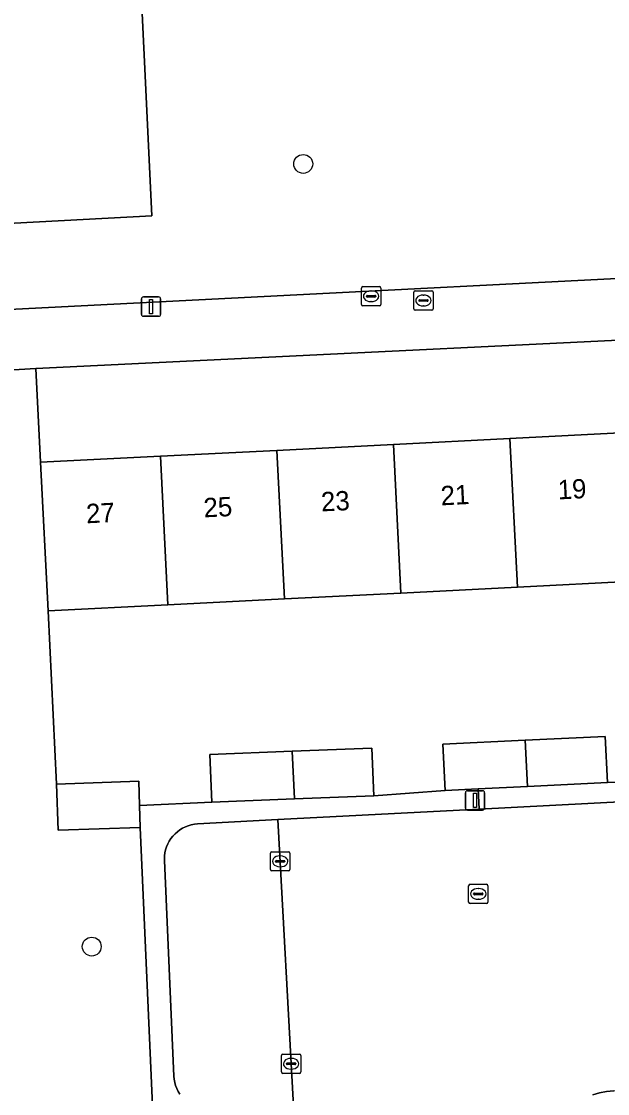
# Model space of a CAD drawing. Extents: x 161084 to 161928, y 385354 to 386522.
# Drawn here: x 161507.3 to 161537.6, y 385534.2 to 385589.7 of the extents above; entities that cross this region are included whole.
import ezdxf

# ---------------------------------------------------------------- set-up
doc = ezdxf.new("R2010")
doc.units = 0
for name, color, linetype in [('IMGEO_Boom', 7, 'Continuous'), ('IMGEO_Erf', 7, 'Continuous'), ('IMGEO_Groenvoorziening', 7, 'Continuous'), ('IMGEO_Hek', 7, 'Continuous'), ('IMGEO_Kolk', 7, 'Continuous'), ('IMGEO_Lichtmast', 7, 'Continuous'), ('IMGEO_Pand', 7, 'Continuous'), ('IMGEO_Pand_nummerreeks', 7, 'Continuous'), ('IMGEO_Parkeervlak_open', 7, 'Continuous'), ('IMGEO_Rijbaan_lokaal_open', 7, 'Continuous'), ('IMGEO_Rioolput', 7, 'Continuous'), ('IMGEO_Voetpad_open', 7, 'Continuous')]:
    doc.layers.add(name, color=color, linetype=linetype)

msp = doc.modelspace()

# ---------------------------------------------------------------- linework, layer by layer
at = {"layer": 'IMGEO_Boom'}
for centre in [(161521.875, 385582.349), (161510.916, 385541.79)]:
    msp.add_circle(centre, 0.489, dxfattribs=at)
at = {"layer": 'IMGEO_Erf'}
msp.add_lwpolyline([(161550.629, 385573.818), (161508.017, 385571.743), (161508.263, 385566.885), (161514.477, 385567.2), (161520.513, 385567.506), (161526.549, 385567.812), (161532.586, 385568.117), (161538.622, 385568.423), (161544.658, 385568.729), (161550.871, 385569.044)], close=True, dxfattribs=at)
msp.add_lwpolyline([(161539.012, 385560.724), (161532.976, 385560.418), (161526.939, 385560.112), (161520.903, 385559.806), (161514.867, 385559.501), (161508.653, 385559.186), (161509.093, 385550.215), (161513.349, 385550.358), (161513.391, 385549.11), (161517.131, 385549.271), (161517.034, 385551.745), (161521.303, 385551.913), (161525.435, 385552.075), (161525.532, 385549.601), (161529.226, 385549.878), (161529.11, 385552.276), (161533.378, 385552.484), (161537.522, 385552.685), (161537.639, 385550.287), (161541.298, 385550.446)], dxfattribs=at)
at = {"layer": 'IMGEO_Groenvoorziening'}
for points in [[(161497.687, 385613.677), (161500, 385613.801), (161512.368, 385614.464), (161514.034, 385579.657), (161503.34, 385579.084), (161503.586, 385574.645), (161555.741, 385577.317)], [(161500, 385532.45), (161514.089, 385533.15), (161513.429, 385547.966), (161509.173, 385547.823), (161509.093, 385550.215), (161508.653, 385559.186), (161508.263, 385566.885), (161508.017, 385571.743), (161500, 385571.259), (161497.745, 385571.123)]]:
    msp.add_lwpolyline(points, dxfattribs=at)
at = {"layer": 'IMGEO_Hek'}
for points in [[(161508.263, 385566.885), (161508.017, 385571.743)], [(161508.653, 385559.186), (161509.093, 385550.215)]]:
    msp.add_lwpolyline(points, dxfattribs=at)
at = {"layer": 'IMGEO_Kolk'}
for p, q in [((161524.892, 385575.065), (161524.892, 385575.917)), ((161524.967, 385575.991), (161525.819, 385575.991)), ((161525.893, 385575.917), (161525.893, 385575.065)), ((161525.151, 385575.485), (161525.151, 385575.497)), ((161525.589, 385575.448), (161525.191, 385575.448)), ((161525.194, 385575.534), (161525.592, 385575.534)), ((161525.38, 385575.771), (161525.405, 385575.771)), ((161525.635, 385575.497), (161525.635, 385575.485)), ((161525.819, 385574.991), (161524.967, 385574.991)), ((161525.403, 385575.211), (161525.378, 385575.211)), ((161520.179, 385545.782), (161520.179, 385546.634)), ((161520.254, 385546.708), (161521.106, 385546.708)), ((161520.667, 385546.488), (161520.692, 385546.488)), ((161521.18, 385546.634), (161521.18, 385545.782)), ((161520.438, 385546.202), (161520.438, 385546.214)), ((161520.876, 385546.165), (161520.478, 385546.165)), ((161520.481, 385546.251), (161520.879, 385546.251)), ((161520.69, 385545.928), (161520.665, 385545.928)), ((161520.922, 385546.214), (161520.922, 385546.202)), ((161521.106, 385545.708), (161520.254, 385545.708)), ((161520.748, 385535.292), (161520.748, 385536.144)), ((161520.823, 385536.218), (161521.675, 385536.218)), ((161521.236, 385535.998), (161521.261, 385535.998)), ((161521.749, 385536.144), (161521.749, 385535.292)), ((161521.007, 385535.712), (161521.007, 385535.724)), ((161521.445, 385535.675), (161521.047, 385535.675)), ((161521.05, 385535.761), (161521.448, 385535.761)), ((161521.259, 385535.438), (161521.234, 385535.438)), ((161521.491, 385535.724), (161521.491, 385535.712)), ((161521.675, 385535.218), (161520.823, 385535.218))]:
    msp.add_line(p, q, dxfattribs=at)
for points in [[(161524.892, 385575.065), (161524.892, 385575.917)], [(161524.967, 385575.991), (161525.819, 385575.991)], [(161525.893, 385575.917), (161525.893, 385575.065)], [(161525.819, 385574.991), (161524.967, 385574.991)], [(161520.179, 385545.782), (161520.179, 385546.634)], [(161520.254, 385546.708), (161521.106, 385546.708)], [(161521.18, 385546.634), (161521.18, 385545.782)], [(161521.106, 385545.708), (161520.254, 385545.708)], [(161520.748, 385535.292), (161520.748, 385536.144)], [(161520.823, 385536.218), (161521.675, 385536.218)], [(161521.749, 385536.144), (161521.749, 385535.292)], [(161521.675, 385535.218), (161520.823, 385535.218)]]:
    msp.add_lwpolyline(points, dxfattribs=at)
for centre, radius, start, end in [((161524.969, 385575.915), 0.0765, 91.552, 178.448), ((161524.969, 385575.915), 0.0765, 91.552, 178.448), ((161525.817, 385575.915), 0.0765, 1.552, 88.448), ((161525.817, 385575.915), 0.0765, 1.552, 88.448), ((161525.191, 385575.494), 0.0403, 85.8775, 175.7526), ((161525.188, 385575.484), 0.0366, 178.938, 274.7102), ((161525.592, 385575.491), 0.043, 264.8664, 352.4533), ((161525.596, 385575.496), 0.0386, 1.7309, 96.639), ((161524.969, 385575.067), 0.0765, 181.552, 268.448), ((161524.969, 385575.067), 0.0765, 181.552, 268.448), ((161525.817, 385575.067), 0.0765, 271.552, 358.448), ((161525.817, 385575.067), 0.0765, 271.552, 358.448), ((161520.256, 385546.632), 0.0765, 91.552, 178.448), ((161520.256, 385546.632), 0.0765, 91.552, 178.448), ((161521.104, 385546.632), 0.0765, 1.552, 88.448), ((161521.104, 385546.632), 0.0765, 1.552, 88.448), ((161520.478, 385546.211), 0.0403, 85.8775, 175.7526), ((161520.475, 385546.201), 0.0366, 178.938, 274.7102), ((161520.879, 385546.208), 0.043, 264.8664, 352.4533), ((161520.883, 385546.213), 0.0386, 1.7309, 96.639), ((161520.256, 385545.784), 0.0765, 181.552, 268.448), ((161520.256, 385545.784), 0.0765, 181.552, 268.448), ((161521.104, 385545.784), 0.0765, 271.552, 358.448), ((161521.104, 385545.784), 0.0765, 271.552, 358.448), ((161520.825, 385536.142), 0.0765, 91.552, 178.448), ((161520.825, 385536.142), 0.0765, 91.552, 178.448), ((161521.673, 385536.142), 0.0765, 1.552, 88.448), ((161521.673, 385536.142), 0.0765, 1.552, 88.448), ((161520.825, 385535.294), 0.0765, 181.552, 268.448), ((161520.825, 385535.294), 0.0765, 181.552, 268.448), ((161521.047, 385535.721), 0.0403, 85.8775, 175.7526), ((161521.044, 385535.711), 0.0366, 178.938, 274.7102), ((161521.448, 385535.718), 0.043, 264.8664, 352.4533), ((161521.452, 385535.723), 0.0386, 1.7309, 96.639), ((161521.673, 385535.294), 0.0765, 271.552, 358.448), ((161521.673, 385535.294), 0.0765, 271.552, 358.448)]:
    msp.add_arc(centre, radius, start, end, dxfattribs=at)
for centre, major_axis, ratio, start_param, end_param in [((161525.379, 385575.491), (-0.387, 0.002), 0.722429, 4.712389, 7.853982), ((161525.404, 385575.491), (-0.39, 0.002), 0.717154, 1.570796, 4.712389), ((161520.666, 385546.208), (-0.387, 0.002), 0.722429, 4.712389, 7.853982), ((161520.691, 385546.208), (-0.39, 0.002), 0.717154, 1.570796, 4.712389), ((161521.235, 385535.718), (-0.387, 0.002), 0.722429, 4.712389, 7.853982), ((161521.26, 385535.718), (-0.39, 0.002), 0.717154, 1.570796, 4.712389)]:
    msp.add_ellipse(centre, major_axis=major_axis, ratio=ratio, start_param=start_param, end_param=end_param, dxfattribs=at)
at = {"layer": 'IMGEO_Lichtmast'}
for p, q in [((161513.493, 385574.553), (161513.493, 385575.353)), ((161513.493, 385575.353), (161513.493, 385574.553)), ((161513.593, 385575.453), (161514.383, 385575.453)), ((161514.383, 385575.453), (161513.593, 385575.453)), ((161514.483, 385575.353), (161514.483, 385574.553)), ((161514.483, 385574.553), (161514.483, 385575.353)), ((161514.383, 385574.453), (161513.593, 385574.453)), ((161513.593, 385574.453), (161514.383, 385574.453)), ((161530.28, 385548.966), (161530.28, 385549.766)), ((161530.28, 385549.766), (161530.28, 385548.966)), ((161530.38, 385549.866), (161531.17, 385549.866)), ((161531.17, 385549.866), (161530.38, 385549.866)), ((161531.27, 385549.766), (161531.27, 385548.966)), ((161531.27, 385548.966), (161531.27, 385549.766)), ((161531.17, 385548.866), (161530.38, 385548.866)), ((161530.38, 385548.866), (161531.17, 385548.866))]:
    msp.add_line(p, q, dxfattribs=at)
for points in [[(161513.913, 385575.328), (161514.063, 385575.328), (161514.063, 385574.578), (161513.913, 385574.578), (161513.913, 385575.328)], [(161530.7, 385549.741), (161530.85, 385549.741), (161530.85, 385548.991), (161530.7, 385548.991), (161530.7, 385549.741)]]:
    msp.add_lwpolyline(points, dxfattribs=at)
for centre, start, end in [((161513.593, 385575.353), 90, 180), ((161513.593, 385575.353), 90, 180), ((161514.383, 385575.353), 0, 90), ((161514.383, 385575.353), 360, 90), ((161513.593, 385574.553), 180, 270), ((161513.593, 385574.553), 180, 270), ((161514.383, 385574.553), 270, 0), ((161514.383, 385574.553), 270, 0), ((161530.38, 385549.766), 90, 180), ((161530.38, 385549.766), 90, 180), ((161531.17, 385549.766), 0, 90), ((161531.17, 385549.766), 360, 90), ((161530.38, 385548.966), 180, 270), ((161530.38, 385548.966), 180, 270), ((161531.17, 385548.966), 270, 0), ((161531.17, 385548.966), 270, 0)]:
    msp.add_arc(centre, 0.1, start, end, dxfattribs=at)
at = {"layer": 'IMGEO_Pand'}
for points in [[(161532.586, 385568.117), (161526.549, 385567.812), (161526.939, 385560.112), (161532.976, 385560.418)], [(161532.976, 385560.418), (161539.012, 385560.724), (161538.622, 385568.423), (161532.586, 385568.117)], [(161514.867, 385559.501), (161520.903, 385559.806), (161520.513, 385567.506), (161514.477, 385567.2)], [(161520.903, 385559.806), (161526.939, 385560.112), (161526.549, 385567.812), (161520.513, 385567.506)], [(161514.477, 385567.2), (161508.263, 385566.885), (161508.653, 385559.186), (161514.867, 385559.501)], [(161533.378, 385552.484), (161529.11, 385552.276), (161529.226, 385549.878), (161530.942, 385549.962), (161533.499, 385550.086)], [(161537.639, 385550.287), (161537.522, 385552.685), (161533.378, 385552.484), (161533.499, 385550.086)], [(161521.428, 385549.44), (161521.303, 385551.913), (161517.034, 385551.745), (161517.131, 385549.271)], [(161525.532, 385549.601), (161525.435, 385552.075), (161521.303, 385551.913), (161521.428, 385549.44)], [(161513.391, 385549.11), (161513.349, 385550.358), (161509.093, 385550.215), (161509.173, 385547.823), (161513.429, 385547.966)]]:
    msp.add_lwpolyline(points, close=True, dxfattribs=at)
at = {"layer": 'IMGEO_Parkeervlak_open'}
msp.add_lwpolyline([(161521.369, 385533.516), (161520.564, 385548.371), (161516.393, 385548.143), (161516.232, 385548.127), (161516.073, 385548.096), (161515.917, 385548.052), (161515.766, 385547.994), (161515.621, 385547.922), (161515.483, 385547.838), (161515.353, 385547.742), (161515.232, 385547.634), (161515.121, 385547.517), (161515.021, 385547.389), (161514.932, 385547.254), (161514.857, 385547.111), (161514.794, 385546.961), (161514.745, 385546.807), (161514.71, 385546.649), (161514.689, 385546.489), (161514.682, 385546.327), (161514.684, 385546.257), (161515.171, 385535.081), (161515.186, 385534.914), (161515.215, 385534.75), (161515.259, 385534.589), (161515.318, 385534.432), (161515.39, 385534.281), (161515.475, 385534.137)], dxfattribs=at)
at = {"layer": 'IMGEO_Rijbaan_lokaal_open'}
msp.add_lwpolyline([(161536.875, 385534.111), (161537.231, 385534.214), (161537.594, 385534.285), (161537.962, 385534.323), (161541.306, 385534.519), (161540.588, 385549.42), (161530.986, 385548.917), (161529.294, 385548.828), (161520.564, 385548.371), (161521.369, 385533.516)], dxfattribs=at)
at = {"layer": 'IMGEO_Rioolput'}
for p, q in [((161527.603, 385574.845), (161527.603, 385575.697)), ((161527.678, 385575.771), (161528.53, 385575.771)), ((161527.862, 385575.265), (161527.862, 385575.277)), ((161527.905, 385575.314), (161528.303, 385575.314)), ((161528.091, 385575.551), (161528.116, 385575.551)), ((161528.346, 385575.277), (161528.346, 385575.265)), ((161528.604, 385575.697), (161528.604, 385574.845)), ((161528.53, 385574.771), (161527.678, 385574.771)), ((161528.3, 385575.228), (161527.902, 385575.228)), ((161528.114, 385574.991), (161528.089, 385574.991)), ((161530.446, 385544.094), (161530.446, 385544.946)), ((161530.521, 385545.02), (161531.373, 385545.02)), ((161530.934, 385544.8), (161530.959, 385544.8)), ((161531.447, 385544.946), (161531.447, 385544.094)), ((161530.705, 385544.514), (161530.705, 385544.526)), ((161531.143, 385544.477), (161530.745, 385544.477)), ((161530.748, 385544.563), (161531.146, 385544.563)), ((161530.957, 385544.24), (161530.932, 385544.24)), ((161531.189, 385544.526), (161531.189, 385544.514)), ((161531.373, 385544.02), (161530.521, 385544.02))]:
    msp.add_line(p, q, dxfattribs=at)
for points in [[(161527.603, 385574.845), (161527.603, 385575.697)], [(161527.678, 385575.771), (161528.53, 385575.771)], [(161528.604, 385575.697), (161528.604, 385574.845)], [(161528.53, 385574.771), (161527.678, 385574.771)], [(161530.446, 385544.094), (161530.446, 385544.946)], [(161530.521, 385545.02), (161531.373, 385545.02)], [(161531.447, 385544.946), (161531.447, 385544.094)], [(161531.373, 385544.02), (161530.521, 385544.02)]]:
    msp.add_lwpolyline(points, dxfattribs=at)
for centre, radius, start, end in [((161527.68, 385575.695), 0.0765, 91.552, 178.448), ((161527.68, 385575.695), 0.0765, 91.552, 178.448), ((161527.902, 385575.274), 0.0403, 85.8775, 175.7526), ((161527.899, 385575.264), 0.0366, 178.938, 274.7102), ((161528.303, 385575.271), 0.043, 264.8664, 352.4533), ((161528.307, 385575.276), 0.0386, 1.7309, 96.639), ((161528.528, 385575.695), 0.0765, 1.552, 88.448), ((161528.528, 385575.695), 0.0765, 1.552, 88.448), ((161527.68, 385574.847), 0.0765, 181.552, 268.448), ((161527.68, 385574.847), 0.0765, 181.552, 268.448), ((161528.528, 385574.847), 0.0765, 271.552, 358.448), ((161528.528, 385574.847), 0.0765, 271.552, 358.448), ((161530.523, 385544.944), 0.0765, 91.552, 178.448), ((161530.523, 385544.944), 0.0765, 91.552, 178.448), ((161531.371, 385544.944), 0.0765, 1.552, 88.448), ((161531.371, 385544.944), 0.0765, 1.552, 88.448), ((161530.745, 385544.523), 0.0403, 85.8775, 175.7526), ((161530.742, 385544.513), 0.0366, 178.938, 274.7102), ((161531.146, 385544.52), 0.043, 264.8664, 352.4533), ((161531.15, 385544.525), 0.0386, 1.7309, 96.639), ((161530.523, 385544.096), 0.0765, 181.552, 268.448), ((161530.523, 385544.096), 0.0765, 181.552, 268.448), ((161531.371, 385544.096), 0.0765, 271.552, 358.448), ((161531.371, 385544.096), 0.0765, 271.552, 358.448)]:
    msp.add_arc(centre, radius, start, end, dxfattribs=at)
for centre, major_axis, ratio, start_param, end_param in [((161528.09, 385575.271), (-0.387, 0.002), 0.722429, 4.712389, 7.853982), ((161528.115, 385575.271), (-0.39, 0.002), 0.717154, 1.570796, 4.712389), ((161530.933, 385544.52), (-0.387, 0.002), 0.722429, 4.712389, 7.853982), ((161530.958, 385544.52), (-0.39, 0.002), 0.717154, 1.570796, 4.712389)]:
    msp.add_ellipse(centre, major_axis=major_axis, ratio=ratio, start_param=start_param, end_param=end_param, dxfattribs=at)
at = {"layer": 'IMGEO_Voetpad_open'}
msp.add_lwpolyline([(161512.368, 385614.464), (161500, 385613.801), (161497.687, 385613.677), (161499.417, 385578.874), (161500, 385578.905), (161503.34, 385579.084), (161514.034, 385579.657)], close=True, dxfattribs=at)
for points in [[(161484.187, 385570.555), (161489.886, 385570.842), (161497.745, 385571.123), (161500, 385571.259), (161508.017, 385571.743), (161550.629, 385573.818), (161556.238, 385573.923), (161555.741, 385577.317), (161503.586, 385574.645), (161493.661, 385574.12), (161488.662, 385573.874), (161486.538, 385573.77), (161438.733, 385571.42), (161436.442, 385571.307)], [(161541.298, 385550.446), (161537.639, 385550.287), (161533.499, 385550.086), (161530.942, 385549.962), (161530.986, 385548.917), (161540.588, 385549.42)], [(161515.475, 385534.137), (161515.39, 385534.281), (161515.318, 385534.432), (161515.259, 385534.589), (161515.215, 385534.75), (161515.186, 385534.914), (161515.171, 385535.081), (161514.684, 385546.257), (161514.682, 385546.327), (161514.689, 385546.489), (161514.71, 385546.649), (161514.745, 385546.807), (161514.794, 385546.961), (161514.857, 385547.111), (161514.932, 385547.254), (161515.021, 385547.389), (161515.121, 385547.517), (161515.232, 385547.634), (161515.353, 385547.742), (161515.483, 385547.838), (161515.621, 385547.922), (161515.766, 385547.994), (161515.917, 385548.052), (161516.073, 385548.096), (161516.232, 385548.127), (161516.393, 385548.143), (161520.564, 385548.371), (161529.294, 385548.828), (161530.986, 385548.917), (161530.942, 385549.962), (161529.226, 385549.878), (161525.532, 385549.601), (161521.428, 385549.44), (161517.131, 385549.271), (161513.391, 385549.11), (161513.429, 385547.966), (161514.089, 385533.15)], [(161537.962, 385534.323), (161537.594, 385534.285), (161537.231, 385534.214), (161536.875, 385534.111)]]:
    msp.add_lwpolyline(points, dxfattribs=at)

# ---------------------------------------------------------------- texts
at = {"layer": 'IMGEO_Pand_nummerreeks'}
for s, p in [('19', (161535.086, 385564.96)), ('23', (161522.821, 385564.339)), ('21', (161529.021, 385564.652)), ('27', (161510.647, 385563.722)), ('25', (161516.734, 385564.03))]:
    msp.add_text(s, height=1, rotation=2.9008, dxfattribs=at).set_placement(p)

doc.saveas('drawing.dxf')
